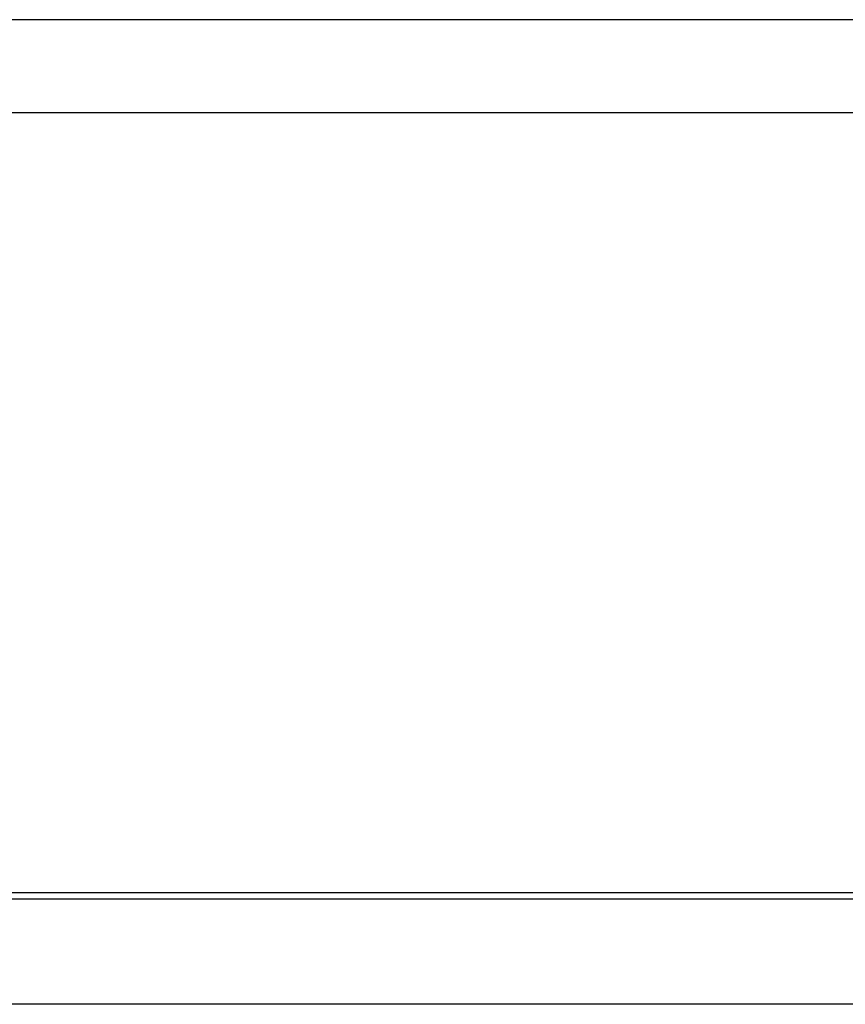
# Model space of a CAD drawing. Extents: x 1107 to 4046, y 937 to 3355.
# Tile 418 of 656: x 2160 to 2189, y 2599 to 2634. Entities that reach past the tile are written whole.
import ezdxf

# ---------------------------------------------------------------- set-up
doc = ezdxf.new("R2010")
doc.units = 0
doc.layers.add('KF_VIDA_L___C_REAR', color=7, linetype='CONTINUOUS')

# ---------------------------------------------------------------- blocks, each defined once
blk = doc.blocks.new('KF_VIDA_L___C_REAR')
at = {"layer": 'KF_VIDA_L___C_REAR'}
for p, q in [((49, 944.50636), (-49, 944.50636)), ((62, 941.19989), (-62, 941.19989)), ((-62, 913.479002), (62, 913.479002)), ((-62, 913.247206), (62, 913.247206)), ((62, 909.5), (-62, 909.5))]:
    blk.add_line(p, q, dxfattribs=at)

msp = doc.modelspace()

# ---------------------------------------------------------------- block references
at = {"layer": 'KF_VIDA_L___C_REAR'}
msp.add_blockref('KF_VIDA_L___C_REAR', (2186.979, 1689.213), dxfattribs=at)

doc.saveas('drawing.dxf')
